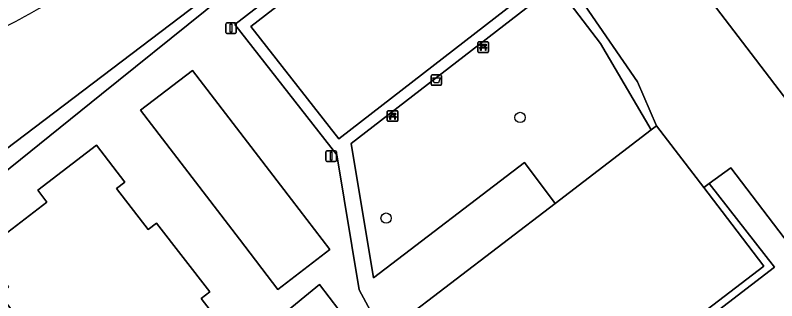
# Model space of a CAD drawing. Extents: x 159352 to 160617, y 385888 to 387323.
# Drawn here: x 159852.7 to 159924.7, y 386552.2 to 386579.2 of the extents above; entities that cross this region are included whole.
import ezdxf

# ---------------------------------------------------------------- set-up
doc = ezdxf.new("R2010")
doc.units = 0
for name, color, linetype in [('IMGEO_Afvalbak', 7, 'Continuous'), ('IMGEO_Bank', 7, 'Continuous'), ('IMGEO_Boom', 7, 'Continuous'), ('IMGEO_Erf', 7, 'Continuous'), ('IMGEO_Groenvoorziening', 7, 'Continuous'), ('IMGEO_Haag', 7, 'Continuous'), ('IMGEO_Lichtmast', 7, 'Continuous'), ('IMGEO_Pand', 7, 'Continuous'), ('IMGEO_Rijbaan_lokaal_open', 7, 'Continuous'), ('IMGEO_Voetpad_halfverhard', 7, 'Continuous'), ('IMGEO_Voetpad_open', 7, 'Continuous')]:
    doc.layers.add(name, color=color, linetype=linetype)

msp = doc.modelspace()

# ---------------------------------------------------------------- linework, layer by layer
at = {"layer": 'IMGEO_Afvalbak'}
for p, q in [((159892.016, 386572.67), (159892.016, 386573.47)), ((159892.016, 386573.47), (159892.016, 386572.67)), ((159892.116, 386573.57), (159892.906, 386573.57)), ((159892.906, 386573.57), (159892.116, 386573.57)), ((159893.006, 386573.47), (159893.006, 386572.67)), ((159893.006, 386572.67), (159893.006, 386573.47)), ((159892.906, 386572.57), (159892.116, 386572.57)), ((159892.116, 386572.57), (159892.906, 386572.57))]:
    msp.add_line(p, q, dxfattribs=at)
msp.add_lwpolyline([(159892.159, 386573.284), (159892.863, 386573.284), (159892.714, 386572.814), (159892.308, 386572.814), (159892.159, 386573.284)], dxfattribs=at)
for centre, start, end in [((159892.116, 386573.47), 90, 180), ((159892.116, 386573.47), 90, 180), ((159892.906, 386573.47), 0, 90), ((159892.906, 386573.47), 360, 90), ((159892.116, 386572.67), 180, 270), ((159892.116, 386572.67), 180, 270), ((159892.906, 386572.67), 270, 0), ((159892.906, 386572.67), 270, 0)]:
    msp.add_arc(centre, 0.1, start, end, dxfattribs=at)
at = {"layer": 'IMGEO_Bank'}
for p, q in [((159896.438, 386575.761), (159896.438, 386576.602)), ((159896.438, 386576.602), (159896.438, 386575.761)), ((159896.513, 386576.686), (159897.354, 386576.686)), ((159897.354, 386576.686), (159896.513, 386576.686)), ((159897.438, 386576.611), (159897.438, 386575.77)), ((159897.438, 386575.77), (159897.438, 386576.611)), ((159897.135, 386576.084), (159896.742, 386576.084)), ((159896.747, 386576.192), (159896.747, 386576.298)), ((159896.791, 386576.298), (159896.791, 386576.192)), ((159897.079, 386576.304), (159896.797, 386576.304)), ((159896.797, 386576.186), (159897.079, 386576.186)), ((159897.085, 386576.192), (159897.085, 386576.298)), ((159897.129, 386576.298), (159897.129, 386576.192)), ((159897.363, 386575.686), (159896.522, 386575.686)), ((159896.522, 386575.686), (159897.363, 386575.686)), ((159887.865, 386569.233), (159887.865, 386570.074)), ((159887.865, 386570.074), (159887.865, 386569.233)), ((159887.94, 386570.158), (159888.781, 386570.158)), ((159888.781, 386570.158), (159887.94, 386570.158)), ((159888.865, 386570.083), (159888.865, 386569.242)), ((159888.865, 386569.242), (159888.865, 386570.083)), ((159888.562, 386569.556), (159888.169, 386569.556)), ((159888.174, 386569.664), (159888.174, 386569.77)), ((159888.218, 386569.77), (159888.218, 386569.664)), ((159888.506, 386569.776), (159888.224, 386569.776)), ((159888.224, 386569.658), (159888.506, 386569.658)), ((159888.512, 386569.664), (159888.512, 386569.77)), ((159888.556, 386569.77), (159888.556, 386569.664)), ((159888.79, 386569.158), (159887.949, 386569.158)), ((159887.949, 386569.158), (159888.79, 386569.158))]:
    msp.add_line(p, q, dxfattribs=at)
for points in [[(159896.685, 386576.084), (159896.543, 386576.084), (159896.655, 386576.186), (159896.741, 386576.186)], [(159896.741, 386576.304), (159896.655, 386576.304), (159896.655, 386576.465), (159897.218, 386576.465), (159897.218, 386576.304), (159897.135, 386576.304)], [(159896.735, 386576.077), (159896.735, 386575.87), (159896.692, 386575.87), (159896.692, 386576.077)], [(159897.135, 386576.186), (159897.218, 386576.186), (159897.33, 386576.084), (159897.191, 386576.084)], [(159897.185, 386576.077), (159897.185, 386575.87), (159897.141, 386575.87), (159897.141, 386576.077)], [(159888.112, 386569.556), (159887.97, 386569.556), (159888.082, 386569.658), (159888.168, 386569.658)], [(159888.168, 386569.776), (159888.082, 386569.776), (159888.082, 386569.937), (159888.645, 386569.937), (159888.645, 386569.776), (159888.562, 386569.776)], [(159888.162, 386569.549), (159888.162, 386569.342), (159888.119, 386569.342), (159888.119, 386569.549)], [(159888.562, 386569.658), (159888.645, 386569.658), (159888.757, 386569.556), (159888.618, 386569.556)], [(159888.612, 386569.549), (159888.612, 386569.342), (159888.568, 386569.342), (159888.568, 386569.549)]]:
    msp.add_lwpolyline(points, dxfattribs=at)
for centre, radius, start, end in [((159896.516, 386576.608), 0.0779, 92.4484, 184.28452), ((159896.516, 386576.608), 0.0779, 92.4484, 184.28452), ((159897.36, 386576.608), 0.0779, 2.4484, 94.28452), ((159897.36, 386576.608), 0.0779, 2.4484, 94.28452), ((159896.685, 386576.077), 0.00671, 2.89567, 87.10433), ((159896.742, 386576.077), 0.00671, 92.89567, 177.10433), ((159896.74, 386576.297), 0.00671, 2.89567, 87.10433), ((159896.74, 386576.193), 0.00671, 272.89567, 357.10433), ((159896.797, 386576.297), 0.00671, 92.89567, 177.10433), ((159896.797, 386576.193), 0.00671, 182.89567, 267.10433), ((159897.079, 386576.297), 0.00671, 2.89567, 87.10433), ((159897.079, 386576.193), 0.00671, 272.89567, 357.10433), ((159897.136, 386576.297), 0.00671, 92.89567, 177.10433), ((159897.136, 386576.193), 0.00671, 182.89567, 267.10433), ((159897.134, 386576.077), 0.00671, 2.89567, 87.10433), ((159897.191, 386576.077), 0.00671, 92.89567, 177.10433), ((159896.516, 386575.764), 0.0779, 182.4484, 274.28452), ((159896.516, 386575.764), 0.0779, 182.4484, 274.28452), ((159897.36, 386575.764), 0.0779, 272.4484, 4.28452), ((159897.36, 386575.764), 0.0779, 272.4484, 4.28452), ((159887.943, 386570.08), 0.0779, 92.4484, 184.28452), ((159887.943, 386570.08), 0.0779, 92.4484, 184.28452), ((159888.787, 386570.08), 0.0779, 2.4484, 94.28452), ((159888.787, 386570.08), 0.0779, 2.4484, 94.28452), ((159888.112, 386569.549), 0.00671, 2.89567, 87.10433), ((159888.169, 386569.549), 0.00671, 92.89567, 177.10433), ((159888.167, 386569.769), 0.00671, 2.89567, 87.10433), ((159888.167, 386569.665), 0.00671, 272.89567, 357.10433), ((159888.224, 386569.769), 0.00671, 92.89567, 177.10433), ((159888.224, 386569.665), 0.00671, 182.89567, 267.10433), ((159888.506, 386569.769), 0.00671, 2.89567, 87.10433), ((159888.506, 386569.665), 0.00671, 272.89567, 357.10433), ((159888.563, 386569.769), 0.00671, 92.89567, 177.10433), ((159888.563, 386569.665), 0.00671, 182.89567, 267.10433), ((159888.561, 386569.549), 0.00671, 2.89567, 87.10433), ((159888.618, 386569.549), 0.00671, 92.89567, 177.10433), ((159887.943, 386569.236), 0.0779, 182.4484, 274.28452), ((159887.943, 386569.236), 0.0779, 182.4484, 274.28452), ((159888.787, 386569.236), 0.0779, 272.4484, 4.28452), ((159888.787, 386569.236), 0.0779, 272.4484, 4.28452)]:
    msp.add_arc(centre, radius, start, end, dxfattribs=at)
at = {"layer": 'IMGEO_Boom'}
for centre in [(159900.429, 386569.522), (159887.757, 386559.986)]:
    msp.add_circle(centre, 0.489, dxfattribs=at)
at = {"layer": 'IMGEO_Erf'}
for points in [[(159918.853, 386623.383), (159898.089, 386607.292), (159922.277, 386575.578), (159940.008, 386552.331), (159951.895, 386536.745), (159972.553, 386552.445)], [(159887.525, 386548.869), (159885.213, 386553.204), (159883.085, 386565.997), (159873.436, 386578.327), (159892.035, 386592.722), (159901.662, 386580.391), (159884.455, 386567.051), (159886.557, 386554.32), (159900.837, 386565.265), (159903.749, 386561.385), (159912.832, 386568.343), (159908.045, 386576.538), (159892.32, 386597.107), (159870.65, 386579.64), (159860.843, 386571.736), (159835.685, 386551.458)], [(159877.788, 386550.7), (159881.448, 386553.702), (159884.196, 386550.113)]]:
    msp.add_lwpolyline(points, dxfattribs=at)
for points in [[(159864.511, 386570.203), (159869.43, 386573.969), (159878.8, 386561.752), (159882.438, 386557.009), (159877.523, 386553.24), (159873.885, 386557.982)], [(159870.359, 386542.419), (159864.209, 386537.672), (159861.671, 386540.963), (159860.793, 386540.286), (159857.468, 386544.598), (159858.347, 386545.275), (159855.357, 386549.152), (159854.479, 386548.475), (159851.155, 386552.787), (159852.033, 386553.464), (159849.489, 386556.763), (159855.652, 386561.515), (159854.792, 386562.631), (159860.346, 386566.913), (159863.05, 386563.402), (159862.249, 386562.786), (159865.24, 386558.903), (159866.04, 386559.519), (159871.063, 386552.997), (159870.262, 386552.381), (159873.253, 386548.498), (159874.053, 386549.114), (159876.761, 386545.591), (159871.212, 386541.314)], [(159912.775, 386547.236), (159913.211, 386546.671), (159924.505, 386555.352), (159918.33, 386563.284), (159917.807, 386562.877), (159920.456, 386559.419), (159923.497, 386555.45)]]:
    msp.add_lwpolyline(points, close=True, dxfattribs=at)
at = {"layer": 'IMGEO_Groenvoorziening'}
for points in [[(159951.895, 386536.745), (159940.008, 386552.331), (159922.277, 386575.578), (159898.089, 386607.292), (159897.345, 386607.476), (159895.505, 386609.853), (159895.402, 386609.984), (159883.468, 386600.561), (159865.36, 386586.583)], [(159848.013, 386563.682), (159870.125, 386580.456), (159892.764, 386598.468), (159906.593, 386580.097), (159911.532, 386572.899), (159913.328, 386568.723), (159917.807, 386562.877), (159918.33, 386563.284), (159920.36, 386564.743), (159933.568, 386547.368)]]:
    msp.add_lwpolyline(points, dxfattribs=at)
for points in [[(159906.593, 386580.097), (159892.764, 386598.468), (159870.125, 386580.456), (159848.013, 386563.682), (159832.901, 386551.867), (159853.08, 386512.967), (159868.235, 386520.386), (159868.151, 386520.851), (159867.933, 386521.114), (159853.233, 386513.876), (159849.751, 386521.402), (159848.127, 386524.605), (159846.503, 386527.808), (159846.696, 386527.931), (159835.685, 386551.458), (159860.843, 386571.736), (159870.65, 386579.64), (159892.32, 386597.107), (159908.045, 386576.538), (159912.832, 386568.343), (159913.328, 386568.723), (159911.532, 386572.899)], [(159920.36, 386564.743), (159918.33, 386563.284), (159924.505, 386555.352), (159913.211, 386546.671), (159920.47, 386537.273), (159921.661, 386535.731), (159934.672, 386545.892), (159933.568, 386547.368)]]:
    msp.add_lwpolyline(points, close=True, dxfattribs=at)
msp.add_arc((159800.722, 386675.412), 109.857, 297.39318, 306.04204, dxfattribs=at)
at = {"layer": 'IMGEO_Haag'}
msp.add_lwpolyline([(159835.685, 386551.458), (159860.843, 386571.736), (159870.65, 386579.64), (159892.32, 386597.107), (159908.045, 386576.538), (159912.832, 386568.343), (159913.328, 386568.723), (159911.532, 386572.899), (159906.593, 386580.097), (159892.764, 386598.468), (159870.125, 386580.456), (159848.013, 386563.682), (159832.901, 386551.867), (159853.08, 386512.967), (159868.235, 386520.386), (159868.151, 386520.851), (159867.933, 386521.114), (159853.233, 386513.876), (159849.751, 386521.402), (159848.127, 386524.605), (159846.503, 386527.808), (159846.696, 386527.931)], close=True, dxfattribs=at)
at = {"layer": 'IMGEO_Lichtmast'}
for p, q in [((159872.593, 386577.578), (159872.593, 386578.378)), ((159872.593, 386578.378), (159872.593, 386577.578)), ((159872.693, 386578.478), (159873.483, 386578.478)), ((159873.483, 386578.478), (159872.693, 386578.478)), ((159873.583, 386578.378), (159873.583, 386577.578)), ((159873.583, 386577.578), (159873.583, 386578.378)), ((159873.483, 386577.478), (159872.693, 386577.478)), ((159872.693, 386577.478), (159873.483, 386577.478)), ((159882.06, 386565.465), (159882.06, 386566.265)), ((159882.06, 386566.265), (159882.06, 386565.465)), ((159882.16, 386566.365), (159882.95, 386566.365)), ((159882.95, 386566.365), (159882.16, 386566.365)), ((159883.05, 386566.265), (159883.05, 386565.465)), ((159883.05, 386565.465), (159883.05, 386566.265)), ((159882.95, 386565.365), (159882.16, 386565.365)), ((159882.16, 386565.365), (159882.95, 386565.365))]:
    msp.add_line(p, q, dxfattribs=at)
for points in [[(159873.013, 386578.353), (159873.163, 386578.353), (159873.163, 386577.603), (159873.013, 386577.603), (159873.013, 386578.353)], [(159882.48, 386566.24), (159882.63, 386566.24), (159882.63, 386565.49), (159882.48, 386565.49), (159882.48, 386566.24)]]:
    msp.add_lwpolyline(points, dxfattribs=at)
for centre, start, end in [((159872.693, 386578.378), 90, 180), ((159872.693, 386578.378), 90, 180), ((159873.483, 386578.378), 0, 90), ((159873.483, 386578.378), 360, 90), ((159872.693, 386577.578), 180, 270), ((159872.693, 386577.578), 180, 270), ((159873.483, 386577.578), 270, 0), ((159873.483, 386577.578), 270, 0), ((159882.16, 386566.265), 90, 180), ((159882.16, 386566.265), 90, 180), ((159882.95, 386566.265), 0, 90), ((159882.95, 386566.265), 360, 90), ((159882.16, 386565.465), 180, 270), ((159882.16, 386565.465), 180, 270), ((159882.95, 386565.465), 270, 0), ((159882.95, 386565.465), 270, 0)]:
    msp.add_arc(centre, 0.1, start, end, dxfattribs=at)
at = {"layer": 'IMGEO_Pand'}
for points in [[(159869.43, 386573.969), (159864.511, 386570.203), (159873.885, 386557.982), (159877.523, 386553.24), (159882.438, 386557.009), (159878.8, 386561.752)], [(159912.832, 386568.343), (159903.749, 386561.385), (159888.901, 386550.01), (159891.905, 386544.265), (159894.222, 386539.834), (159895.04, 386540.46), (159898.46, 386535.994), (159897.087, 386534.942), (159897.179, 386534.822), (159901.779, 386528.816), (159909.321, 386532.811), (159909.178, 386533.081), (159908.573, 386534.224), (159908.409, 386534.534), (159904.884, 386541.191), (159911.014, 386545.887), (159912.775, 386547.236), (159923.497, 386555.45), (159920.456, 386559.419), (159917.807, 386562.877), (159913.328, 386568.723)], [(159864.209, 386537.672), (159870.359, 386542.419), (159871.212, 386541.314), (159876.761, 386545.591), (159874.053, 386549.114), (159873.253, 386548.498), (159870.262, 386552.381), (159871.063, 386552.997), (159866.04, 386559.519), (159865.24, 386558.903), (159862.249, 386562.786), (159863.05, 386563.402), (159860.346, 386566.913), (159854.792, 386562.631), (159855.652, 386561.515), (159849.489, 386556.763), (159852.033, 386553.464), (159851.155, 386552.787), (159854.479, 386548.475), (159855.357, 386549.152), (159858.347, 386545.275), (159857.468, 386544.598), (159860.793, 386540.286), (159861.671, 386540.963)]]:
    msp.add_lwpolyline(points, close=True, dxfattribs=at)
at = {"layer": 'IMGEO_Rijbaan_lokaal_open'}
msp.add_lwpolyline([(159888.406, 386536.361), (159900.111, 386521.147), (159903.673, 386524.147), (159896.116, 386534.035), (159894.642, 386535.988), (159892.517, 386538.801), (159886.265, 386546.821), (159884.475, 386549.038), (159884.196, 386550.113), (159881.448, 386553.702), (159877.788, 386550.7), (159880.368, 386547.133), (159884.319, 386541.907)], close=True, dxfattribs=at)
at = {"layer": 'IMGEO_Voetpad_halfverhard'}
msp.add_lwpolyline([(159900.194, 386580.602), (159891.872, 386591.255), (159874.947, 386578.146), (159883.292, 386567.488)], close=True, dxfattribs=at)
at = {"layer": 'IMGEO_Voetpad_open'}
for points in [[(159901.662, 386580.391), (159892.035, 386592.722), (159873.436, 386578.327), (159883.085, 386565.997), (159885.213, 386553.204), (159887.525, 386548.869), (159887.755, 386549.136), (159892.959, 386539.25), (159895.139, 386536.363), (159894.642, 386535.988), (159896.116, 386534.035), (159897.179, 386534.822), (159897.087, 386534.942), (159898.46, 386535.994), (159895.04, 386540.46), (159894.222, 386539.834), (159891.905, 386544.265), (159888.901, 386550.01), (159903.749, 386561.385), (159900.837, 386565.265), (159886.557, 386554.32), (159884.455, 386567.051)], [(159883.292, 386567.488), (159874.947, 386578.146), (159891.872, 386591.255), (159900.194, 386580.602)]]:
    msp.add_lwpolyline(points, close=True, dxfattribs=at)
msp.add_arc((159800.722, 386675.412), 109.857, 297.39318, 306.04204, dxfattribs=at)

doc.saveas('drawing.dxf')
